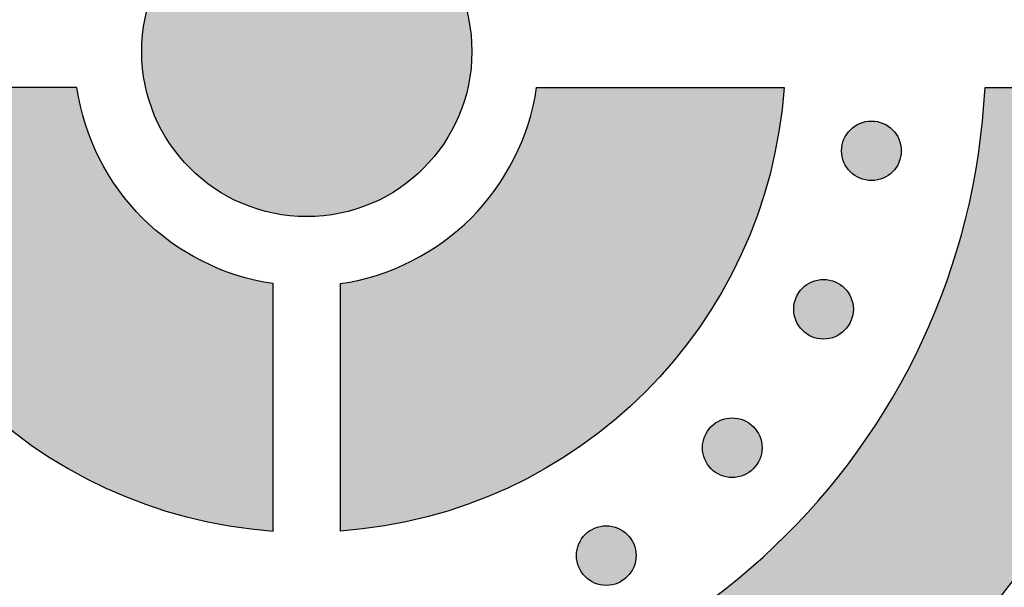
# Model space of a CAD drawing. Header units: millimetres. Extents: x -3873 to -97, y 912 to 4165.
# Tile 238 of 656: x -3028 to -2969, y 1426 to 1459. Entities that reach past the tile are written whole.
import ezdxf

# ---------------------------------------------------------------- set-up
doc = ezdxf.new("R2010")
doc.units = ezdxf.units.MM
doc.layers.add('pattern', color=7, linetype='Continuous', true_color=0x000000)

msp = doc.modelspace()

# ---------------------------------------------------------------- hatches: boundary and pattern name
at = {"layer": 'pattern'}
for points in [[(-3020.411, 1457.404), (-3020.408, 1457.186), (-3020.401, 1456.966), (-3020.388, 1456.745), (-3020.371, 1456.521), (-3020.348, 1456.297), (-3020.319, 1456.071), (-3020.285, 1455.844), (-3020.246, 1455.616), (-3020.201, 1455.388), (-3020.15, 1455.159), (-3020.093, 1454.93), (-3020.03, 1454.701), (-3019.962, 1454.472), (-3019.887, 1454.243), (-3019.806, 1454.015), (-3019.719, 1453.788), (-3019.626, 1453.562), (-3019.527, 1453.337), (-3019.422, 1453.113), (-3019.311, 1452.892), (-3019.194, 1452.672), (-3019.071, 1452.455), (-3018.941, 1452.24), (-3018.807, 1452.028), (-3018.666, 1451.819), (-3018.52, 1451.613), (-3018.368, 1451.411), (-3018.21, 1451.212), (-3018.048, 1451.017), (-3017.88, 1450.826), (-3017.707, 1450.64), (-3017.53, 1450.458), (-3017.347, 1450.28), (-3017.161, 1450.108), (-3016.97, 1449.94), (-3016.775, 1449.778), (-3016.576, 1449.621), (-3016.373, 1449.469), (-3016.167, 1449.323), (-3015.958, 1449.182), (-3015.746, 1449.048), (-3015.531, 1448.919), (-3015.313, 1448.796), (-3015.094, 1448.679), (-3014.872, 1448.568), (-3014.649, 1448.463), (-3014.424, 1448.364), (-3014.197, 1448.271), (-3013.97, 1448.185), (-3013.742, 1448.104), (-3013.513, 1448.03), (-3013.284, 1447.961), (-3013.055, 1447.899), (-3012.826, 1447.842), (-3012.597, 1447.791), (-3012.368, 1447.746), (-3012.141, 1447.707), (-3011.914, 1447.674), (-3011.688, 1447.645), (-3011.463, 1447.623), (-3011.24, 1447.605), (-3011.018, 1447.593), (-3010.798, 1447.586), (-3010.58, 1447.583), (-3010.362, 1447.586), (-3010.142, 1447.593), (-3009.921, 1447.606), (-3009.697, 1447.624), (-3009.473, 1447.646), (-3009.247, 1447.675), (-3009.02, 1447.709), (-3008.792, 1447.748), (-3008.564, 1447.793), (-3008.335, 1447.844), (-3008.106, 1447.901), (-3007.877, 1447.964), (-3007.648, 1448.033), (-3007.419, 1448.107), (-3007.191, 1448.188), (-3006.964, 1448.275), (-3006.738, 1448.368), (-3006.513, 1448.467), (-3006.289, 1448.572), (-3006.068, 1448.683), (-3005.848, 1448.8), (-3005.631, 1448.924), (-3005.416, 1449.053), (-3005.204, 1449.188), (-3004.995, 1449.328), (-3004.789, 1449.475), (-3004.587, 1449.627), (-3004.388, 1449.784), (-3004.193, 1449.947), (-3004.002, 1450.114), (-3003.816, 1450.287), (-3003.634, 1450.465), (-3003.456, 1450.647), (-3003.284, 1450.834), (-3003.116, 1451.025), (-3002.954, 1451.22), (-3002.797, 1451.419), (-3002.645, 1451.621), (-3002.499, 1451.827), (-3002.358, 1452.036), (-3002.224, 1452.249), (-3002.095, 1452.463), (-3001.972, 1452.681), (-3001.855, 1452.9), (-3001.744, 1453.122), (-3001.639, 1453.346), (-3001.54, 1453.571), (-3001.447, 1453.797), (-3001.361, 1454.024), (-3001.28, 1454.252), (-3001.206, 1454.481), (-3001.137, 1454.71), (-3001.075, 1454.939), (-3001.018, 1455.169), (-3000.967, 1455.397), (-3000.923, 1455.626), (-3000.883, 1455.854), (-3000.85, 1456.081), (-3000.821, 1456.306), (-3000.799, 1456.531), (-3000.781, 1456.754), (-3000.769, 1456.976), (-3000.762, 1457.196), (-3000.759, 1457.414), (-3000.762, 1457.632), (-3000.769, 1457.852), (-3000.782, 1458.074), (-3000.8, 1458.297), (-3000.823, 1458.521), (-3000.851, 1458.747), (-3000.885, 1458.974), (-3000.924, 1459.202), (-3000.969, 1459.43), (-3001.02, 1459.659), (-3001.077, 1459.888), (-3001.14, 1460.117), (-3001.209, 1460.346), (-3001.283, 1460.575), (-3001.364, 1460.803), (-3001.451, 1461.03), (-3001.544, 1461.257), (-3001.643, 1461.481), (-3001.748, 1461.705), (-3001.859, 1461.926), (-3001.976, 1462.146), (-3002.1, 1462.363), (-3002.229, 1462.578), (-3002.364, 1462.79), (-3002.504, 1462.999), (-3002.651, 1463.205), (-3002.803, 1463.407), (-3002.96, 1463.606), (-3003.123, 1463.801), (-3003.29, 1463.992), (-3003.463, 1464.178), (-3003.641, 1464.36), (-3003.823, 1464.538), (-3004.01, 1464.71), (-3004.201, 1464.878), (-3004.396, 1465.04), (-3004.595, 1465.198), (-3004.797, 1465.349), (-3005.003, 1465.495), (-3005.212, 1465.636), (-3005.425, 1465.771), (-3005.639, 1465.899), (-3005.857, 1466.022), (-3006.076, 1466.139), (-3006.298, 1466.25), (-3006.522, 1466.355), (-3006.747, 1466.454), (-3006.973, 1466.547), (-3007.2, 1466.633), (-3007.428, 1466.714), (-3007.657, 1466.788), (-3007.886, 1466.857), (-3008.115, 1466.919), (-3008.345, 1466.976), (-3008.574, 1467.027), (-3008.802, 1467.072), (-3009.03, 1467.111), (-3009.257, 1467.145), (-3009.482, 1467.173), (-3009.707, 1467.196), (-3009.93, 1467.213), (-3010.152, 1467.225), (-3010.372, 1467.233), (-3010.59, 1467.235), (-3010.808, 1467.232), (-3011.028, 1467.225), (-3011.25, 1467.212), (-3011.473, 1467.195), (-3011.697, 1467.172), (-3011.923, 1467.143), (-3012.15, 1467.109), (-3012.378, 1467.07), (-3012.606, 1467.025), (-3012.835, 1466.974), (-3013.064, 1466.917), (-3013.293, 1466.854), (-3013.522, 1466.786), (-3013.751, 1466.711), (-3013.979, 1466.63), (-3014.206, 1466.543), (-3014.433, 1466.45), (-3014.657, 1466.351), (-3014.881, 1466.246), (-3015.102, 1466.135), (-3015.322, 1466.018), (-3015.539, 1465.895), (-3015.754, 1465.765), (-3015.966, 1465.631), (-3016.175, 1465.49), (-3016.381, 1465.344), (-3016.583, 1465.192), (-3016.782, 1465.034), (-3016.977, 1464.872), (-3017.168, 1464.704), (-3017.354, 1464.531), (-3017.536, 1464.354), (-3017.714, 1464.171), (-3017.886, 1463.985), (-3018.054, 1463.794), (-3018.216, 1463.598), (-3018.374, 1463.4), (-3018.525, 1463.197), (-3018.671, 1462.991), (-3018.812, 1462.782), (-3018.947, 1462.57), (-3019.075, 1462.355), (-3019.198, 1462.137), (-3019.315, 1461.918), (-3019.426, 1461.696), (-3019.531, 1461.473), (-3019.63, 1461.248), (-3019.723, 1461.021), (-3019.809, 1460.794), (-3019.89, 1460.566), (-3019.964, 1460.337), (-3020.033, 1460.108), (-3020.095, 1459.879), (-3020.152, 1459.65), (-3020.203, 1459.421), (-3020.248, 1459.192), (-3020.287, 1458.964), (-3020.321, 1458.738), (-3020.349, 1458.512), (-3020.372, 1458.287), (-3020.389, 1458.064), (-3020.401, 1457.842), (-3020.409, 1457.622)], [(-3051.084, 1455.273), (-3051.032, 1454.398), (-3050.959, 1453.518), (-3050.867, 1452.632), (-3050.754, 1451.742), (-3050.62, 1450.847), (-3050.465, 1449.948), (-3050.289, 1449.047), (-3050.091, 1448.144), (-3049.87, 1447.239), (-3049.627, 1446.334), (-3049.362, 1445.428), (-3049.073, 1444.524), (-3048.762, 1443.621), (-3048.427, 1442.721), (-3048.069, 1441.825), (-3047.688, 1440.932), (-3047.284, 1440.045), (-3046.856, 1439.164), (-3046.406, 1438.29), (-3045.932, 1437.423), (-3045.435, 1436.566), (-3044.916, 1435.718), (-3044.375, 1434.88), (-3043.811, 1434.054), (-3043.226, 1433.239), (-3042.619, 1432.438), (-3041.991, 1431.651), (-3041.344, 1430.878), (-3040.676, 1430.121), (-3039.989, 1429.38), (-3039.283, 1428.656), (-3038.559, 1427.95), (-3037.817, 1427.262), (-3037.059, 1426.593), (-3036.285, 1425.943), (-3035.496, 1425.314), (-3034.692, 1424.705), (-3033.875, 1424.117), (-3033.044, 1423.551), (-3032.202, 1423.007), (-3031.349, 1422.485), (-3030.485, 1421.985), (-3029.613, 1421.509), (-3028.731, 1421.055), (-3027.843, 1420.625), (-3026.947, 1420.218), (-3026.046, 1419.835), (-3025.14, 1419.475), (-3024.23, 1419.139), (-3023.316, 1418.826), (-3022.401, 1418.536), (-3021.484, 1418.27), (-3020.566, 1418.027), (-3019.649, 1417.806), (-3018.733, 1417.608), (-3017.818, 1417.433), (-3016.906, 1417.28), (-3015.997, 1417.148), (-3015.092, 1417.038), (-3014.192, 1416.949), (-3013.297, 1416.88), (-3012.407, 1416.832), (-3011.525, 1416.803), (-3010.649, 1416.794), (-3009.773, 1416.803), (-3008.89, 1416.832), (-3008.001, 1416.881), (-3007.106, 1416.949), (-3006.205, 1417.039), (-3005.301, 1417.149), (-3004.392, 1417.281), (-3003.48, 1417.434), (-3002.565, 1417.61), (-3001.649, 1417.808), (-3000.731, 1418.028), (-2999.814, 1418.272), (-2998.897, 1418.538), (-2997.982, 1418.828), (-2997.068, 1419.141), (-2996.158, 1419.477), (-2995.252, 1419.837), (-2994.351, 1420.221), (-2993.456, 1420.628), (-2992.567, 1421.058), (-2991.686, 1421.512), (-2990.813, 1421.988), (-2989.949, 1422.488), (-2989.096, 1423.01), (-2988.254, 1423.554), (-2987.424, 1424.121), (-2986.607, 1424.709), (-2985.803, 1425.318), (-2985.014, 1425.947), (-2984.24, 1426.597), (-2983.482, 1427.266), (-2982.741, 1427.954), (-2982.017, 1428.661), (-2981.311, 1429.385), (-2980.624, 1430.126), (-2979.956, 1430.883), (-2979.308, 1431.656), (-2978.681, 1432.443), (-2978.074, 1433.245), (-2977.489, 1434.059), (-2976.926, 1434.885), (-2976.384, 1435.723), (-2975.865, 1436.571), (-2975.369, 1437.429), (-2974.895, 1438.296), (-2974.445, 1439.17), (-2974.017, 1440.051), (-2973.613, 1440.938), (-2973.232, 1441.831), (-2972.875, 1442.727), (-2972.54, 1443.628), (-2972.229, 1444.53), (-2971.941, 1445.435), (-2971.675, 1446.34), (-2971.432, 1447.245), (-2971.212, 1448.15), (-2971.014, 1449.054), (-2970.838, 1449.955), (-2970.683, 1450.853), (-2970.549, 1451.748), (-2970.437, 1452.639), (-2970.344, 1453.524), (-2970.272, 1454.405), (-2970.219, 1455.279), (-2958.208, 1455.28), (-2958.264, 1454.139), (-2958.345, 1452.99), (-2958.453, 1451.833), (-2958.587, 1450.67), (-2958.749, 1449.5), (-2958.939, 1448.326), (-2959.157, 1447.147), (-2959.403, 1445.966), (-2959.679, 1444.782), (-2959.984, 1443.597), (-2960.319, 1442.411), (-2960.684, 1441.227), (-2961.08, 1440.044), (-2961.505, 1438.865), (-2961.962, 1437.689), (-2962.449, 1436.519), (-2962.967, 1435.356), (-2963.515, 1434.2), (-2964.095, 1433.053), (-2964.704, 1431.916), (-2965.344, 1430.79), (-2966.013, 1429.676), (-2966.713, 1428.576), (-2967.441, 1427.491), (-2968.198, 1426.421), (-2968.983, 1425.368), (-2969.796, 1424.334), (-2970.637, 1423.318), (-2971.503, 1422.323), (-2972.395, 1421.349), (-2973.312, 1420.397), (-2974.253, 1419.468), (-2975.216, 1418.563), (-2976.203, 1417.683), (-2977.21, 1416.829), (-2978.237, 1416.001), (-2979.284, 1415.2), (-2980.349, 1414.427), (-2981.43, 1413.682), (-2982.528, 1412.966), (-2983.64, 1412.279), (-2984.766, 1411.622), (-2985.904, 1410.995), (-2987.054, 1410.399), (-2988.213, 1409.833), (-2989.381, 1409.298), (-2990.557, 1408.793), (-2991.739, 1408.32), (-2992.927, 1407.878), (-2994.119, 1407.466), (-2995.314, 1407.085), (-2996.511, 1406.735), (-2997.708, 1406.415), (-2998.905, 1406.125), (-3000.101, 1405.865), (-3001.295, 1405.635), (-3002.485, 1405.433), (-3003.671, 1405.26), (-3004.852, 1405.115), (-3006.026, 1404.998), (-3007.194, 1404.908), (-3008.354, 1404.844), (-3009.506, 1404.806), (-3010.648, 1404.794), (-3011.79, 1404.806), (-3012.941, 1404.844), (-3014.101, 1404.907), (-3015.269, 1404.997), (-3016.444, 1405.114), (-3017.625, 1405.259), (-3018.811, 1405.432), (-3020.001, 1405.633), (-3021.195, 1405.864), (-3022.39, 1406.123), (-3023.588, 1406.413), (-3024.785, 1406.733), (-3025.982, 1407.083), (-3027.177, 1407.463), (-3028.369, 1407.875), (-3029.557, 1408.317), (-3030.739, 1408.79), (-3031.915, 1409.294), (-3033.083, 1409.829), (-3034.243, 1410.395), (-3035.392, 1410.991), (-3036.531, 1411.618), (-3037.657, 1412.275), (-3038.769, 1412.961), (-3039.867, 1413.677), (-3040.948, 1414.422), (-3042.013, 1415.195), (-3043.06, 1415.995), (-3044.088, 1416.823), (-3045.095, 1417.677), (-3046.081, 1418.557), (-3047.045, 1419.462), (-3047.986, 1420.391), (-3048.903, 1421.343), (-3049.795, 1422.317), (-3050.662, 1423.312), (-3051.502, 1424.327), (-3052.315, 1425.361), (-3053.101, 1426.414), (-3053.858, 1427.483), (-3054.587, 1428.569), (-3055.286, 1429.669), (-3055.956, 1430.782), (-3056.596, 1431.908), (-3057.206, 1433.045), (-3057.785, 1434.192), (-3058.334, 1435.348), (-3058.852, 1436.511), (-3059.339, 1437.681), (-3059.796, 1438.857), (-3060.222, 1440.036), (-3060.617, 1441.219), (-3060.983, 1442.403), (-3061.318, 1443.588), (-3061.623, 1444.773), (-3061.899, 1445.957), (-3062.146, 1447.139), (-3062.364, 1448.318), (-3062.554, 1449.492), (-3062.716, 1450.661), (-3062.85, 1451.825), (-3062.958, 1452.981), (-3063.04, 1454.131), (-3063.096, 1455.272)], [(-3012.586, 1443.595), (-3012.842, 1443.635), (-3013.099, 1443.68), (-3013.356, 1443.73), (-3013.613, 1443.785), (-3013.871, 1443.846), (-3014.13, 1443.912), (-3014.388, 1443.983), (-3014.646, 1444.059), (-3014.903, 1444.141), (-3015.161, 1444.228), (-3015.417, 1444.321), (-3015.673, 1444.419), (-3015.928, 1444.523), (-3016.182, 1444.633), (-3016.434, 1444.747), (-3016.685, 1444.868), (-3016.935, 1444.993), (-3017.182, 1445.124), (-3017.428, 1445.261), (-3017.671, 1445.403), (-3017.912, 1445.55), (-3018.151, 1445.702), (-3018.387, 1445.86), (-3018.62, 1446.023), (-3018.85, 1446.191), (-3019.077, 1446.363), (-3019.3, 1446.541), (-3019.52, 1446.723), (-3019.737, 1446.911), (-3019.949, 1447.102), (-3020.158, 1447.298), (-3020.363, 1447.499), (-3020.563, 1447.703), (-3020.759, 1447.912), (-3020.951, 1448.125), (-3021.138, 1448.341), (-3021.321, 1448.561), (-3021.498, 1448.785), (-3021.671, 1449.011), (-3021.839, 1449.241), (-3022.002, 1449.474), (-3022.16, 1449.71), (-3022.312, 1449.949), (-3022.459, 1450.19), (-3022.601, 1450.433), (-3022.738, 1450.679), (-3022.869, 1450.926), (-3022.995, 1451.176), (-3023.115, 1451.427), (-3023.23, 1451.679), (-3023.339, 1451.933), (-3023.443, 1452.188), (-3023.541, 1452.444), (-3023.634, 1452.7), (-3023.721, 1452.958), (-3023.803, 1453.215), (-3023.88, 1453.473), (-3023.951, 1453.731), (-3024.017, 1453.99), (-3024.077, 1454.248), (-3024.133, 1454.505), (-3024.183, 1454.762), (-3024.228, 1455.019), (-3024.268, 1455.275), (-3038.999, 1455.273), (-3038.952, 1454.69), (-3038.892, 1454.102), (-3038.82, 1453.512), (-3038.734, 1452.92), (-3038.636, 1452.325), (-3038.524, 1451.728), (-3038.398, 1451.13), (-3038.259, 1450.531), (-3038.106, 1449.932), (-3037.939, 1449.333), (-3037.758, 1448.734), (-3037.563, 1448.136), (-3037.354, 1447.539), (-3037.13, 1446.945), (-3036.891, 1446.352), (-3036.639, 1445.763), (-3036.372, 1445.177), (-3036.091, 1444.595), (-3035.795, 1444.017), (-3035.485, 1443.444), (-3035.162, 1442.877), (-3034.824, 1442.315), (-3034.472, 1441.76), (-3034.107, 1441.212), (-3033.729, 1440.672), (-3033.337, 1440.139), (-3032.932, 1439.614), (-3032.515, 1439.099), (-3032.085, 1438.593), (-3031.644, 1438.096), (-3031.19, 1437.61), (-3030.726, 1437.134), (-3030.25, 1436.67), (-3029.763, 1436.216), (-3029.267, 1435.775), (-3028.761, 1435.345), (-3028.245, 1434.928), (-3027.721, 1434.523), (-3027.188, 1434.132), (-3026.647, 1433.753), (-3026.099, 1433.388), (-3025.544, 1433.037), (-3024.982, 1432.699), (-3024.415, 1432.376), (-3023.842, 1432.066), (-3023.264, 1431.77), (-3022.682, 1431.489), (-3022.096, 1431.222), (-3021.506, 1430.97), (-3020.914, 1430.732), (-3020.319, 1430.508), (-3019.723, 1430.299), (-3019.125, 1430.103), (-3018.526, 1429.922), (-3017.926, 1429.756), (-3017.327, 1429.603), (-3016.728, 1429.464), (-3016.13, 1429.338), (-3015.534, 1429.227), (-3014.939, 1429.128), (-3014.346, 1429.043), (-3013.756, 1428.971), (-3013.169, 1428.911), (-3012.585, 1428.864)], [(-2996.907, 1455.277), (-2982.176, 1455.278), (-2982.223, 1454.694), (-2982.282, 1454.107), (-2982.355, 1453.517), (-2982.44, 1452.924), (-2982.538, 1452.329), (-2982.65, 1451.733), (-2982.775, 1451.135), (-2982.914, 1450.536), (-2983.067, 1449.937), (-2983.234, 1449.337), (-2983.415, 1448.738), (-2983.61, 1448.14), (-2983.82, 1447.544), (-2984.043, 1446.949), (-2984.282, 1446.357), (-2984.534, 1445.767), (-2984.801, 1445.181), (-2985.082, 1444.599), (-2985.377, 1444.021), (-2985.687, 1443.448), (-2986.011, 1442.881), (-2986.348, 1442.319), (-2986.7, 1441.764), (-2987.065, 1441.216), (-2987.443, 1440.675), (-2987.835, 1440.143), (-2988.239, 1439.618), (-2988.657, 1439.103), (-2989.086, 1438.596), (-2989.528, 1438.1), (-2989.981, 1437.613), (-2990.446, 1437.138), (-2990.922, 1436.673), (-2991.408, 1436.219), (-2991.904, 1435.778), (-2992.41, 1435.348), (-2992.926, 1434.931), (-2993.45, 1434.526), (-2993.983, 1434.134), (-2994.524, 1433.756), (-2995.072, 1433.391), (-2995.627, 1433.039), (-2996.188, 1432.702), (-2996.756, 1432.378), (-2997.329, 1432.068), (-2997.906, 1431.773), (-2998.489, 1431.491), (-2999.075, 1431.224), (-2999.664, 1430.972), (-3000.256, 1430.734), (-3000.851, 1430.51), (-3001.448, 1430.3), (-3002.046, 1430.105), (-3002.644, 1429.924), (-3003.244, 1429.757), (-3003.843, 1429.604), (-3004.442, 1429.465), (-3005.04, 1429.339), (-3005.636, 1429.227), (-3006.231, 1429.129), (-3006.824, 1429.044), (-3007.414, 1428.971), (-3008.001, 1428.911), (-3008.585, 1428.864), (-3008.586, 1443.596), (-3008.33, 1443.636), (-3008.074, 1443.68), (-3007.817, 1443.731), (-3007.559, 1443.786), (-3007.301, 1443.846), (-3007.043, 1443.912), (-3006.785, 1443.983), (-3006.527, 1444.06), (-3006.269, 1444.142), (-3006.012, 1444.229), (-3005.755, 1444.322), (-3005.499, 1444.42), (-3005.244, 1444.524), (-3004.991, 1444.633), (-3004.738, 1444.748), (-3004.487, 1444.869), (-3004.238, 1444.994), (-3003.99, 1445.125), (-3003.745, 1445.262), (-3003.501, 1445.404), (-3003.26, 1445.551), (-3003.022, 1445.704), (-3002.786, 1445.861), (-3002.553, 1446.024), (-3002.323, 1446.192), (-3002.096, 1446.365), (-3001.873, 1446.542), (-3001.653, 1446.725), (-3001.436, 1446.912), (-3001.224, 1447.104), (-3001.015, 1447.3), (-3000.81, 1447.5), (-3000.61, 1447.705), (-3000.414, 1447.914), (-3000.222, 1448.126), (-3000.035, 1448.343), (-2999.853, 1448.563), (-2999.675, 1448.786), (-2999.502, 1449.013), (-2999.334, 1449.243), (-2999.172, 1449.476), (-2999.014, 1449.712), (-2998.862, 1449.951), (-2998.714, 1450.192), (-2998.572, 1450.435), (-2998.436, 1450.681), (-2998.305, 1450.928), (-2998.179, 1451.178), (-2998.059, 1451.429), (-2997.944, 1451.681), (-2997.835, 1451.935), (-2997.731, 1452.19), (-2997.633, 1452.446), (-2997.54, 1452.702), (-2997.453, 1452.96), (-2997.371, 1453.217), (-2997.294, 1453.475), (-2997.223, 1453.734), (-2997.157, 1453.992), (-2997.097, 1454.25), (-2997.042, 1454.507), (-2996.992, 1454.765), (-2996.947, 1455.021)], [(-2978.232, 1450.247), (-2978.204, 1450.22), (-2978.175, 1450.193), (-2978.145, 1450.166), (-2978.114, 1450.14), (-2978.082, 1450.114), (-2978.05, 1450.089), (-2978.017, 1450.064), (-2977.983, 1450.04), (-2977.948, 1450.017), (-2977.912, 1449.994), (-2977.875, 1449.972), (-2977.838, 1449.951), (-2977.8, 1449.93), (-2977.761, 1449.91), (-2977.722, 1449.892), (-2977.682, 1449.874), (-2977.641, 1449.857), (-2977.6, 1449.841), (-2977.558, 1449.825), (-2977.515, 1449.811), (-2977.472, 1449.798), (-2977.429, 1449.786), (-2977.385, 1449.775), (-2977.341, 1449.765), (-2977.296, 1449.757), (-2977.251, 1449.749), (-2977.206, 1449.743), (-2977.16, 1449.737), (-2977.115, 1449.733), (-2977.069, 1449.73), (-2977.023, 1449.728), (-2976.977, 1449.728), (-2976.931, 1449.728), (-2976.885, 1449.73), (-2976.84, 1449.733), (-2976.794, 1449.737), (-2976.748, 1449.743), (-2976.703, 1449.749), (-2976.658, 1449.757), (-2976.614, 1449.765), (-2976.569, 1449.775), (-2976.525, 1449.786), (-2976.482, 1449.798), (-2976.439, 1449.811), (-2976.397, 1449.826), (-2976.355, 1449.841), (-2976.313, 1449.857), (-2976.272, 1449.874), (-2976.232, 1449.892), (-2976.193, 1449.911), (-2976.154, 1449.93), (-2976.116, 1449.951), (-2976.079, 1449.972), (-2976.042, 1449.994), (-2976.007, 1450.017), (-2975.972, 1450.04), (-2975.938, 1450.064), (-2975.904, 1450.089), (-2975.872, 1450.114), (-2975.84, 1450.14), (-2975.81, 1450.166), (-2975.78, 1450.193), (-2975.751, 1450.22), (-2975.723, 1450.248), (-2975.695, 1450.276), (-2975.668, 1450.305), (-2975.641, 1450.335), (-2975.615, 1450.365), (-2975.589, 1450.397), (-2975.564, 1450.429), (-2975.539, 1450.463), (-2975.515, 1450.497), (-2975.492, 1450.532), (-2975.469, 1450.567), (-2975.447, 1450.604), (-2975.426, 1450.641), (-2975.405, 1450.679), (-2975.386, 1450.718), (-2975.367, 1450.757), (-2975.349, 1450.797), (-2975.332, 1450.838), (-2975.316, 1450.88), (-2975.301, 1450.921), (-2975.287, 1450.964), (-2975.274, 1451.007), (-2975.261, 1451.05), (-2975.251, 1451.094), (-2975.241, 1451.139), (-2975.232, 1451.183), (-2975.224, 1451.228), (-2975.218, 1451.273), (-2975.213, 1451.319), (-2975.208, 1451.365), (-2975.205, 1451.41), (-2975.204, 1451.456), (-2975.203, 1451.502), (-2975.204, 1451.548), (-2975.205, 1451.594), (-2975.208, 1451.64), (-2975.213, 1451.685), (-2975.218, 1451.731), (-2975.224, 1451.776), (-2975.232, 1451.821), (-2975.241, 1451.866), (-2975.251, 1451.91), (-2975.262, 1451.954), (-2975.274, 1451.997), (-2975.287, 1452.04), (-2975.301, 1452.083), (-2975.316, 1452.125), (-2975.332, 1452.166), (-2975.349, 1452.207), (-2975.367, 1452.247), (-2975.386, 1452.286), (-2975.406, 1452.325), (-2975.426, 1452.363), (-2975.447, 1452.4), (-2975.469, 1452.437), (-2975.492, 1452.473), (-2975.515, 1452.508), (-2975.54, 1452.542), (-2975.564, 1452.575), (-2975.589, 1452.607), (-2975.615, 1452.639), (-2975.641, 1452.67), (-2975.668, 1452.7), (-2975.695, 1452.729), (-2975.723, 1452.757), (-2975.751, 1452.784), (-2975.78, 1452.811), (-2975.81, 1452.838), (-2975.841, 1452.864), (-2975.872, 1452.89), (-2975.905, 1452.915), (-2975.938, 1452.94), (-2975.972, 1452.964), (-2976.007, 1452.988), (-2976.043, 1453.01), (-2976.079, 1453.032), (-2976.116, 1453.054), (-2976.155, 1453.074), (-2976.193, 1453.094), (-2976.233, 1453.113), (-2976.273, 1453.13), (-2976.313, 1453.147), (-2976.355, 1453.164), (-2976.397, 1453.179), (-2976.439, 1453.193), (-2976.482, 1453.206), (-2976.526, 1453.218), (-2976.57, 1453.229), (-2976.614, 1453.239), (-2976.659, 1453.247), (-2976.704, 1453.255), (-2976.749, 1453.262), (-2976.794, 1453.267), (-2976.84, 1453.271), (-2976.886, 1453.274), (-2976.932, 1453.276), (-2976.977, 1453.276), (-2977.023, 1453.276), (-2977.069, 1453.274), (-2977.115, 1453.271), (-2977.161, 1453.267), (-2977.206, 1453.262), (-2977.251, 1453.255), (-2977.296, 1453.247), (-2977.341, 1453.239), (-2977.385, 1453.229), (-2977.429, 1453.218), (-2977.473, 1453.206), (-2977.516, 1453.193), (-2977.558, 1453.179), (-2977.6, 1453.163), (-2977.641, 1453.147), (-2977.682, 1453.13), (-2977.722, 1453.112), (-2977.762, 1453.094), (-2977.8, 1453.074), (-2977.838, 1453.053), (-2977.876, 1453.032), (-2977.912, 1453.01), (-2977.948, 1452.987), (-2977.983, 1452.964), (-2978.017, 1452.94), (-2978.05, 1452.915), (-2978.083, 1452.89), (-2978.114, 1452.864), (-2978.145, 1452.838), (-2978.175, 1452.811), (-2978.204, 1452.784), (-2978.232, 1452.757), (-2978.26, 1452.728), (-2978.287, 1452.699), (-2978.313, 1452.669), (-2978.34, 1452.639), (-2978.365, 1452.607), (-2978.391, 1452.575), (-2978.415, 1452.541), (-2978.439, 1452.507), (-2978.463, 1452.472), (-2978.486, 1452.437), (-2978.508, 1452.4), (-2978.529, 1452.363), (-2978.549, 1452.325), (-2978.569, 1452.286), (-2978.588, 1452.247), (-2978.606, 1452.207), (-2978.623, 1452.166), (-2978.639, 1452.125), (-2978.654, 1452.083), (-2978.668, 1452.04), (-2978.681, 1451.997), (-2978.693, 1451.954), (-2978.704, 1451.91), (-2978.714, 1451.865), (-2978.723, 1451.821), (-2978.73, 1451.776), (-2978.737, 1451.731), (-2978.742, 1451.685), (-2978.746, 1451.639), (-2978.749, 1451.594), (-2978.751, 1451.548), (-2978.752, 1451.502), (-2978.751, 1451.456), (-2978.749, 1451.41), (-2978.746, 1451.364), (-2978.742, 1451.319), (-2978.737, 1451.273), (-2978.73, 1451.228), (-2978.723, 1451.183), (-2978.714, 1451.138), (-2978.704, 1451.094), (-2978.693, 1451.05), (-2978.681, 1451.007), (-2978.668, 1450.964), (-2978.654, 1450.921), (-2978.639, 1450.879), (-2978.623, 1450.838), (-2978.606, 1450.797), (-2978.588, 1450.757), (-2978.569, 1450.718), (-2978.549, 1450.679), (-2978.529, 1450.641), (-2978.507, 1450.604), (-2978.485, 1450.567), (-2978.463, 1450.531), (-2978.439, 1450.497), (-2978.415, 1450.462), (-2978.391, 1450.429), (-2978.365, 1450.397), (-2978.34, 1450.365), (-2978.313, 1450.334), (-2978.287, 1450.304), (-2978.259, 1450.275)], [(-2981.085, 1440.813), (-2981.056, 1440.786), (-2981.027, 1440.759), (-2980.997, 1440.732), (-2980.967, 1440.706), (-2980.935, 1440.68), (-2980.903, 1440.655), (-2980.869, 1440.63), (-2980.835, 1440.606), (-2980.8, 1440.583), (-2980.765, 1440.56), (-2980.728, 1440.538), (-2980.691, 1440.517), (-2980.653, 1440.496), (-2980.614, 1440.476), (-2980.575, 1440.458), (-2980.535, 1440.44), (-2980.494, 1440.423), (-2980.452, 1440.407), (-2980.411, 1440.391), (-2980.368, 1440.377), (-2980.325, 1440.364), (-2980.282, 1440.352), (-2980.238, 1440.341), (-2980.193, 1440.331), (-2980.149, 1440.323), (-2980.104, 1440.315), (-2980.059, 1440.309), (-2980.013, 1440.303), (-2979.967, 1440.299), (-2979.922, 1440.296), (-2979.876, 1440.294), (-2979.83, 1440.294), (-2979.784, 1440.294), (-2979.738, 1440.296), (-2979.692, 1440.299), (-2979.647, 1440.303), (-2979.601, 1440.309), (-2979.556, 1440.315), (-2979.511, 1440.323), (-2979.466, 1440.331), (-2979.422, 1440.341), (-2979.378, 1440.352), (-2979.335, 1440.364), (-2979.292, 1440.377), (-2979.249, 1440.392), (-2979.207, 1440.407), (-2979.166, 1440.423), (-2979.125, 1440.44), (-2979.085, 1440.458), (-2979.046, 1440.477), (-2979.007, 1440.496), (-2978.969, 1440.517), (-2978.932, 1440.538), (-2978.895, 1440.56), (-2978.859, 1440.583), (-2978.824, 1440.606), (-2978.79, 1440.63), (-2978.757, 1440.655), (-2978.725, 1440.68), (-2978.693, 1440.706), (-2978.662, 1440.732), (-2978.632, 1440.759), (-2978.603, 1440.786), (-2978.575, 1440.814), (-2978.548, 1440.842), (-2978.521, 1440.871), (-2978.494, 1440.901), (-2978.468, 1440.931), (-2978.442, 1440.963), (-2978.417, 1440.995), (-2978.392, 1441.029), (-2978.368, 1441.063), (-2978.345, 1441.098), (-2978.322, 1441.133), (-2978.3, 1441.17), (-2978.279, 1441.207), (-2978.258, 1441.245), (-2978.238, 1441.284), (-2978.22, 1441.323), (-2978.202, 1441.363), (-2978.185, 1441.404), (-2978.168, 1441.446), (-2978.153, 1441.488), (-2978.139, 1441.53), (-2978.126, 1441.573), (-2978.114, 1441.616), (-2978.103, 1441.66), (-2978.093, 1441.705), (-2978.085, 1441.749), (-2978.077, 1441.794), (-2978.07, 1441.84), (-2978.065, 1441.885), (-2978.061, 1441.931), (-2978.058, 1441.976), (-2978.056, 1442.022), (-2978.056, 1442.068), (-2978.056, 1442.114), (-2978.058, 1442.16), (-2978.061, 1442.206), (-2978.065, 1442.251), (-2978.071, 1442.297), (-2978.077, 1442.342), (-2978.085, 1442.387), (-2978.093, 1442.432), (-2978.103, 1442.476), (-2978.114, 1442.52), (-2978.126, 1442.563), (-2978.139, 1442.606), (-2978.153, 1442.649), (-2978.169, 1442.691), (-2978.185, 1442.732), (-2978.202, 1442.773), (-2978.22, 1442.813), (-2978.238, 1442.852), (-2978.258, 1442.891), (-2978.279, 1442.929), (-2978.3, 1442.966), (-2978.322, 1443.003), (-2978.345, 1443.039), (-2978.368, 1443.074), (-2978.392, 1443.108), (-2978.417, 1443.141), (-2978.442, 1443.173), (-2978.468, 1443.205), (-2978.494, 1443.236), (-2978.521, 1443.266), (-2978.548, 1443.295), (-2978.575, 1443.323), (-2978.604, 1443.35), (-2978.633, 1443.377), (-2978.663, 1443.404), (-2978.693, 1443.43), (-2978.725, 1443.456), (-2978.757, 1443.481), (-2978.791, 1443.506), (-2978.825, 1443.53), (-2978.86, 1443.554), (-2978.895, 1443.576), (-2978.932, 1443.598), (-2978.969, 1443.62), (-2979.007, 1443.64), (-2979.046, 1443.66), (-2979.085, 1443.679), (-2979.125, 1443.696), (-2979.166, 1443.714), (-2979.208, 1443.73), (-2979.249, 1443.745), (-2979.292, 1443.759), (-2979.335, 1443.772), (-2979.378, 1443.784), (-2979.422, 1443.795), (-2979.467, 1443.805), (-2979.511, 1443.814), (-2979.556, 1443.821), (-2979.601, 1443.828), (-2979.647, 1443.833), (-2979.693, 1443.837), (-2979.738, 1443.84), (-2979.784, 1443.842), (-2979.83, 1443.842), (-2979.876, 1443.842), (-2979.922, 1443.84), (-2979.968, 1443.837), (-2980.013, 1443.833), (-2980.059, 1443.828), (-2980.104, 1443.821), (-2980.149, 1443.813), (-2980.194, 1443.805), (-2980.238, 1443.795), (-2980.282, 1443.784), (-2980.325, 1443.772), (-2980.368, 1443.759), (-2980.411, 1443.745), (-2980.453, 1443.729), (-2980.494, 1443.713), (-2980.535, 1443.696), (-2980.575, 1443.678), (-2980.614, 1443.66), (-2980.653, 1443.64), (-2980.691, 1443.619), (-2980.728, 1443.598), (-2980.765, 1443.576), (-2980.801, 1443.553), (-2980.835, 1443.53), (-2980.87, 1443.506), (-2980.903, 1443.481), (-2980.935, 1443.456), (-2980.967, 1443.43), (-2980.998, 1443.404), (-2981.028, 1443.377), (-2981.057, 1443.35), (-2981.085, 1443.323), (-2981.112, 1443.294), (-2981.139, 1443.265), (-2981.166, 1443.236), (-2981.192, 1443.205), (-2981.218, 1443.173), (-2981.243, 1443.141), (-2981.268, 1443.107), (-2981.292, 1443.073), (-2981.315, 1443.038), (-2981.338, 1443.003), (-2981.36, 1442.966), (-2981.381, 1442.929), (-2981.402, 1442.891), (-2981.422, 1442.852), (-2981.44, 1442.813), (-2981.458, 1442.773), (-2981.475, 1442.732), (-2981.492, 1442.691), (-2981.507, 1442.649), (-2981.521, 1442.606), (-2981.534, 1442.563), (-2981.546, 1442.52), (-2981.557, 1442.476), (-2981.567, 1442.432), (-2981.575, 1442.387), (-2981.583, 1442.342), (-2981.59, 1442.297), (-2981.595, 1442.251), (-2981.599, 1442.206), (-2981.602, 1442.16), (-2981.604, 1442.114), (-2981.604, 1442.068), (-2981.604, 1442.022), (-2981.602, 1441.976), (-2981.599, 1441.93), (-2981.595, 1441.885), (-2981.589, 1441.839), (-2981.583, 1441.794), (-2981.575, 1441.749), (-2981.567, 1441.704), (-2981.557, 1441.66), (-2981.546, 1441.616), (-2981.534, 1441.573), (-2981.521, 1441.53), (-2981.507, 1441.487), (-2981.491, 1441.445), (-2981.475, 1441.404), (-2981.458, 1441.363), (-2981.44, 1441.323), (-2981.422, 1441.284), (-2981.402, 1441.245), (-2981.381, 1441.207), (-2981.36, 1441.17), (-2981.338, 1441.133), (-2981.315, 1441.097), (-2981.292, 1441.063), (-2981.268, 1441.028), (-2981.243, 1440.995), (-2981.218, 1440.963), (-2981.192, 1440.931), (-2981.166, 1440.9), (-2981.139, 1440.871), (-2981.112, 1440.842)], [(-2986.519, 1432.571), (-2986.491, 1432.543), (-2986.462, 1432.516), (-2986.432, 1432.49), (-2986.401, 1432.463), (-2986.369, 1432.438), (-2986.337, 1432.412), (-2986.304, 1432.388), (-2986.269, 1432.364), (-2986.235, 1432.34), (-2986.199, 1432.317), (-2986.162, 1432.295), (-2986.125, 1432.274), (-2986.087, 1432.254), (-2986.048, 1432.234), (-2986.009, 1432.215), (-2985.969, 1432.197), (-2985.928, 1432.18), (-2985.887, 1432.164), (-2985.845, 1432.149), (-2985.802, 1432.135), (-2985.759, 1432.122), (-2985.716, 1432.11), (-2985.672, 1432.099), (-2985.628, 1432.089), (-2985.583, 1432.08), (-2985.538, 1432.073), (-2985.493, 1432.066), (-2985.447, 1432.061), (-2985.402, 1432.057), (-2985.356, 1432.054), (-2985.31, 1432.052), (-2985.264, 1432.051), (-2985.218, 1432.052), (-2985.172, 1432.054), (-2985.126, 1432.057), (-2985.081, 1432.061), (-2985.035, 1432.066), (-2984.99, 1432.073), (-2984.945, 1432.08), (-2984.9, 1432.089), (-2984.856, 1432.099), (-2984.812, 1432.11), (-2984.769, 1432.122), (-2984.726, 1432.135), (-2984.683, 1432.149), (-2984.641, 1432.164), (-2984.6, 1432.18), (-2984.559, 1432.197), (-2984.519, 1432.215), (-2984.48, 1432.234), (-2984.441, 1432.254), (-2984.403, 1432.274), (-2984.366, 1432.296), (-2984.329, 1432.318), (-2984.294, 1432.34), (-2984.259, 1432.364), (-2984.225, 1432.388), (-2984.191, 1432.413), (-2984.159, 1432.438), (-2984.127, 1432.464), (-2984.097, 1432.49), (-2984.067, 1432.516), (-2984.038, 1432.544), (-2984.009, 1432.571), (-2983.982, 1432.599), (-2983.955, 1432.628), (-2983.928, 1432.658), (-2983.902, 1432.689), (-2983.876, 1432.721), (-2983.851, 1432.753), (-2983.826, 1432.786), (-2983.802, 1432.82), (-2983.779, 1432.855), (-2983.756, 1432.891), (-2983.734, 1432.928), (-2983.713, 1432.965), (-2983.692, 1433.003), (-2983.673, 1433.042), (-2983.654, 1433.081), (-2983.636, 1433.121), (-2983.619, 1433.162), (-2983.603, 1433.203), (-2983.588, 1433.245), (-2983.573, 1433.288), (-2983.56, 1433.331), (-2983.548, 1433.374), (-2983.537, 1433.418), (-2983.528, 1433.462), (-2983.519, 1433.507), (-2983.511, 1433.552), (-2983.505, 1433.597), (-2983.499, 1433.643), (-2983.495, 1433.688), (-2983.492, 1433.734), (-2983.491, 1433.78), (-2983.49, 1433.826), (-2983.491, 1433.872), (-2983.492, 1433.918), (-2983.495, 1433.963), (-2983.499, 1434.009), (-2983.505, 1434.055), (-2983.511, 1434.1), (-2983.519, 1434.145), (-2983.528, 1434.189), (-2983.537, 1434.234), (-2983.548, 1434.278), (-2983.56, 1434.321), (-2983.574, 1434.364), (-2983.588, 1434.407), (-2983.603, 1434.448), (-2983.619, 1434.49), (-2983.636, 1434.531), (-2983.654, 1434.571), (-2983.673, 1434.61), (-2983.692, 1434.649), (-2983.713, 1434.687), (-2983.734, 1434.724), (-2983.756, 1434.761), (-2983.779, 1434.796), (-2983.802, 1434.831), (-2983.826, 1434.865), (-2983.851, 1434.899), (-2983.876, 1434.931), (-2983.902, 1434.963), (-2983.928, 1434.993), (-2983.955, 1435.023), (-2983.982, 1435.052), (-2984.01, 1435.08), (-2984.038, 1435.108), (-2984.067, 1435.135), (-2984.097, 1435.162), (-2984.128, 1435.188), (-2984.159, 1435.214), (-2984.192, 1435.239), (-2984.225, 1435.264), (-2984.259, 1435.288), (-2984.294, 1435.311), (-2984.33, 1435.334), (-2984.366, 1435.356), (-2984.403, 1435.377), (-2984.441, 1435.398), (-2984.48, 1435.417), (-2984.52, 1435.436), (-2984.56, 1435.454), (-2984.6, 1435.471), (-2984.642, 1435.487), (-2984.684, 1435.502), (-2984.726, 1435.516), (-2984.769, 1435.53), (-2984.813, 1435.542), (-2984.856, 1435.553), (-2984.901, 1435.562), (-2984.945, 1435.571), (-2984.99, 1435.579), (-2985.036, 1435.585), (-2985.081, 1435.591), (-2985.127, 1435.595), (-2985.173, 1435.598), (-2985.218, 1435.599), (-2985.264, 1435.6), (-2985.31, 1435.599), (-2985.356, 1435.598), (-2985.402, 1435.595), (-2985.448, 1435.59), (-2985.493, 1435.585), (-2985.538, 1435.579), (-2985.583, 1435.571), (-2985.628, 1435.562), (-2985.672, 1435.552), (-2985.716, 1435.541), (-2985.76, 1435.529), (-2985.803, 1435.516), (-2985.845, 1435.502), (-2985.887, 1435.487), (-2985.928, 1435.471), (-2985.969, 1435.454), (-2986.009, 1435.436), (-2986.049, 1435.417), (-2986.087, 1435.398), (-2986.125, 1435.377), (-2986.163, 1435.356), (-2986.199, 1435.334), (-2986.235, 1435.311), (-2986.27, 1435.288), (-2986.304, 1435.264), (-2986.337, 1435.239), (-2986.37, 1435.214), (-2986.401, 1435.188), (-2986.432, 1435.162), (-2986.462, 1435.135), (-2986.491, 1435.108), (-2986.519, 1435.08), (-2986.546, 1435.052), (-2986.574, 1435.023), (-2986.6, 1434.993), (-2986.627, 1434.962), (-2986.652, 1434.931), (-2986.678, 1434.898), (-2986.702, 1434.865), (-2986.726, 1434.831), (-2986.75, 1434.796), (-2986.772, 1434.76), (-2986.794, 1434.724), (-2986.816, 1434.687), (-2986.836, 1434.649), (-2986.856, 1434.61), (-2986.875, 1434.57), (-2986.893, 1434.53), (-2986.91, 1434.49), (-2986.926, 1434.448), (-2986.941, 1434.406), (-2986.955, 1434.364), (-2986.968, 1434.321), (-2986.98, 1434.277), (-2986.991, 1434.233), (-2987.001, 1434.189), (-2987.01, 1434.144), (-2987.017, 1434.099), (-2987.024, 1434.054), (-2987.029, 1434.009), (-2987.033, 1433.963), (-2987.036, 1433.917), (-2987.038, 1433.871), (-2987.039, 1433.826), (-2987.038, 1433.78), (-2987.036, 1433.734), (-2987.033, 1433.688), (-2987.029, 1433.642), (-2987.024, 1433.597), (-2987.017, 1433.552), (-2987.01, 1433.507), (-2987.001, 1433.462), (-2986.991, 1433.418), (-2986.98, 1433.374), (-2986.968, 1433.33), (-2986.955, 1433.287), (-2986.941, 1433.245), (-2986.926, 1433.203), (-2986.91, 1433.162), (-2986.892, 1433.121), (-2986.875, 1433.081), (-2986.856, 1433.041), (-2986.836, 1433.003), (-2986.816, 1432.965), (-2986.794, 1432.927), (-2986.772, 1432.891), (-2986.75, 1432.855), (-2986.726, 1432.82), (-2986.702, 1432.786), (-2986.677, 1432.753), (-2986.652, 1432.72), (-2986.626, 1432.689), (-2986.6, 1432.658), (-2986.573, 1432.628), (-2986.546, 1432.599)], [(-2994.017, 1426.148), (-2993.989, 1426.121), (-2993.96, 1426.094), (-2993.93, 1426.067), (-2993.9, 1426.041), (-2993.868, 1426.015), (-2993.835, 1425.99), (-2993.802, 1425.965), (-2993.768, 1425.941), (-2993.733, 1425.918), (-2993.697, 1425.895), (-2993.661, 1425.873), (-2993.624, 1425.852), (-2993.586, 1425.831), (-2993.547, 1425.811), (-2993.507, 1425.793), (-2993.467, 1425.775), (-2993.427, 1425.758), (-2993.385, 1425.742), (-2993.343, 1425.726), (-2993.301, 1425.712), (-2993.258, 1425.699), (-2993.214, 1425.687), (-2993.171, 1425.676), (-2993.126, 1425.666), (-2993.082, 1425.658), (-2993.037, 1425.65), (-2992.991, 1425.644), (-2992.946, 1425.638), (-2992.9, 1425.634), (-2992.854, 1425.631), (-2992.809, 1425.629), (-2992.763, 1425.629), (-2992.717, 1425.629), (-2992.671, 1425.631), (-2992.625, 1425.634), (-2992.579, 1425.638), (-2992.534, 1425.644), (-2992.489, 1425.65), (-2992.444, 1425.658), (-2992.399, 1425.666), (-2992.355, 1425.676), (-2992.311, 1425.687), (-2992.267, 1425.699), (-2992.224, 1425.712), (-2992.182, 1425.727), (-2992.14, 1425.742), (-2992.099, 1425.758), (-2992.058, 1425.775), (-2992.018, 1425.793), (-2991.978, 1425.812), (-2991.94, 1425.831), (-2991.902, 1425.852), (-2991.864, 1425.873), (-2991.828, 1425.895), (-2991.792, 1425.918), (-2991.757, 1425.941), (-2991.723, 1425.965), (-2991.69, 1425.99), (-2991.657, 1426.015), (-2991.626, 1426.041), (-2991.595, 1426.067), (-2991.565, 1426.094), (-2991.536, 1426.121), (-2991.508, 1426.149), (-2991.481, 1426.177), (-2991.453, 1426.206), (-2991.427, 1426.236), (-2991.4, 1426.266), (-2991.375, 1426.298), (-2991.349, 1426.33), (-2991.325, 1426.364), (-2991.301, 1426.398), (-2991.277, 1426.433), (-2991.255, 1426.468), (-2991.233, 1426.505), (-2991.211, 1426.542), (-2991.191, 1426.58), (-2991.171, 1426.619), (-2991.152, 1426.658), (-2991.134, 1426.699), (-2991.117, 1426.739), (-2991.101, 1426.781), (-2991.086, 1426.823), (-2991.072, 1426.865), (-2991.059, 1426.908), (-2991.047, 1426.951), (-2991.036, 1426.995), (-2991.026, 1427.04), (-2991.017, 1427.084), (-2991.01, 1427.129), (-2991.003, 1427.175), (-2990.998, 1427.22), (-2990.994, 1427.266), (-2990.991, 1427.311), (-2990.989, 1427.357), (-2990.989, 1427.403), (-2990.989, 1427.449), (-2990.991, 1427.495), (-2990.994, 1427.541), (-2990.998, 1427.586), (-2991.003, 1427.632), (-2991.01, 1427.677), (-2991.017, 1427.722), (-2991.026, 1427.767), (-2991.036, 1427.811), (-2991.047, 1427.855), (-2991.059, 1427.898), (-2991.072, 1427.941), (-2991.086, 1427.984), (-2991.101, 1428.026), (-2991.117, 1428.067), (-2991.135, 1428.108), (-2991.152, 1428.148), (-2991.171, 1428.187), (-2991.191, 1428.226), (-2991.211, 1428.264), (-2991.233, 1428.301), (-2991.255, 1428.338), (-2991.278, 1428.374), (-2991.301, 1428.409), (-2991.325, 1428.443), (-2991.35, 1428.476), (-2991.375, 1428.508), (-2991.401, 1428.54), (-2991.427, 1428.571), (-2991.454, 1428.601), (-2991.481, 1428.63), (-2991.508, 1428.658), (-2991.536, 1428.685), (-2991.565, 1428.713), (-2991.595, 1428.739), (-2991.626, 1428.765), (-2991.658, 1428.791), (-2991.69, 1428.816), (-2991.723, 1428.841), (-2991.758, 1428.865), (-2991.792, 1428.889), (-2991.828, 1428.911), (-2991.865, 1428.933), (-2991.902, 1428.955), (-2991.94, 1428.975), (-2991.979, 1428.995), (-2992.018, 1429.014), (-2992.058, 1429.032), (-2992.099, 1429.049), (-2992.14, 1429.065), (-2992.182, 1429.08), (-2992.225, 1429.094), (-2992.268, 1429.107), (-2992.311, 1429.119), (-2992.355, 1429.13), (-2992.399, 1429.14), (-2992.444, 1429.149), (-2992.489, 1429.156), (-2992.534, 1429.163), (-2992.58, 1429.168), (-2992.625, 1429.172), (-2992.671, 1429.175), (-2992.717, 1429.177), (-2992.763, 1429.177), (-2992.809, 1429.177), (-2992.855, 1429.175), (-2992.901, 1429.172), (-2992.946, 1429.168), (-2992.992, 1429.163), (-2993.037, 1429.156), (-2993.082, 1429.148), (-2993.127, 1429.14), (-2993.171, 1429.13), (-2993.215, 1429.119), (-2993.258, 1429.107), (-2993.301, 1429.094), (-2993.344, 1429.08), (-2993.386, 1429.065), (-2993.427, 1429.048), (-2993.468, 1429.031), (-2993.508, 1429.013), (-2993.547, 1428.995), (-2993.586, 1428.975), (-2993.624, 1428.954), (-2993.661, 1428.933), (-2993.698, 1428.911), (-2993.733, 1428.888), (-2993.768, 1428.865), (-2993.802, 1428.841), (-2993.836, 1428.816), (-2993.868, 1428.791), (-2993.9, 1428.765), (-2993.93, 1428.739), (-2993.96, 1428.712), (-2993.989, 1428.685), (-2994.018, 1428.658), (-2994.045, 1428.629), (-2994.072, 1428.6), (-2994.099, 1428.571), (-2994.125, 1428.54), (-2994.151, 1428.508), (-2994.176, 1428.476), (-2994.201, 1428.442), (-2994.225, 1428.408), (-2994.248, 1428.373), (-2994.271, 1428.338), (-2994.293, 1428.301), (-2994.314, 1428.264), (-2994.335, 1428.226), (-2994.354, 1428.187), (-2994.373, 1428.148), (-2994.391, 1428.108), (-2994.408, 1428.067), (-2994.424, 1428.026), (-2994.439, 1427.984), (-2994.454, 1427.941), (-2994.467, 1427.898), (-2994.479, 1427.855), (-2994.49, 1427.811), (-2994.499, 1427.767), (-2994.508, 1427.722), (-2994.516, 1427.677), (-2994.522, 1427.632), (-2994.528, 1427.586), (-2994.532, 1427.541), (-2994.535, 1427.495), (-2994.537, 1427.449), (-2994.537, 1427.403), (-2994.537, 1427.357), (-2994.535, 1427.311), (-2994.532, 1427.265), (-2994.528, 1427.22), (-2994.522, 1427.174), (-2994.516, 1427.129), (-2994.508, 1427.084), (-2994.499, 1427.039), (-2994.49, 1426.995), (-2994.479, 1426.951), (-2994.467, 1426.908), (-2994.453, 1426.865), (-2994.439, 1426.822), (-2994.424, 1426.78), (-2994.408, 1426.739), (-2994.391, 1426.698), (-2994.373, 1426.658), (-2994.354, 1426.619), (-2994.335, 1426.58), (-2994.314, 1426.542), (-2994.293, 1426.505), (-2994.271, 1426.468), (-2994.248, 1426.433), (-2994.225, 1426.398), (-2994.201, 1426.364), (-2994.176, 1426.33), (-2994.151, 1426.298), (-2994.125, 1426.266), (-2994.099, 1426.235), (-2994.072, 1426.206), (-2994.045, 1426.177)]]:
    msp.add_hatch(color=256, dxfattribs=at).paths.add_polyline_path(points, flags=0)

# ---------------------------------------------------------------- linework, layer by layer
for p, q in [((-3024.268, 1455.275), (-3038.999, 1455.273)), ((-2996.907, 1455.277), (-2982.176, 1455.278)), ((-2970.219, 1455.279), (-2958.208, 1455.28)), ((-3012.585, 1428.864), (-3012.586, 1443.595)), ((-3008.585, 1428.864), (-3008.586, 1443.596))]:
    msp.add_line(p, q, dxfattribs=at)
for centre, radius in [((-3010.585, 1457.409), 9.826), ((-2976.977, 1451.502), 1.774), ((-2979.83, 1442.068), 1.774), ((-2985.264, 1433.826), 1.774), ((-2992.763, 1427.403), 1.774)]:
    msp.add_circle(centre, radius, dxfattribs=at)
at = {"layer": 'pattern', "extrusion": (0, 0, -1)}
for centre, radius, start, end in [((3010.652, 1457.276), 52.482, 182.1793, 357.81135), ((3010.587, 1457.276), 13.826, 278.31278, 351.67788), ((3328.434, 1457.006), 375.7, 180.2631, 215.84366), ((3010.587, 1457.276), 28.482, 184.02194, 265.96871), ((3328.434, 1457.006), 399.7, 184.10139, 220.92045)]:
    msp.add_arc(centre, radius, start, end, dxfattribs=at)
at = {"layer": 'pattern'}
for centre, radius, start, end in [((-3010.652, 1457.276), 40.482, 182.83651, 357.17284), ((-3010.587, 1457.276), 28.482, 184.03129, 265.97806), ((-3328.434, 1457.006), 387.7, 319.28107, 359.74518), ((-3010.587, 1457.276), 13.826, 278.32212, 351.68722)]:
    msp.add_arc(centre, radius, start, end, dxfattribs=at)

doc.saveas('drawing.dxf')
